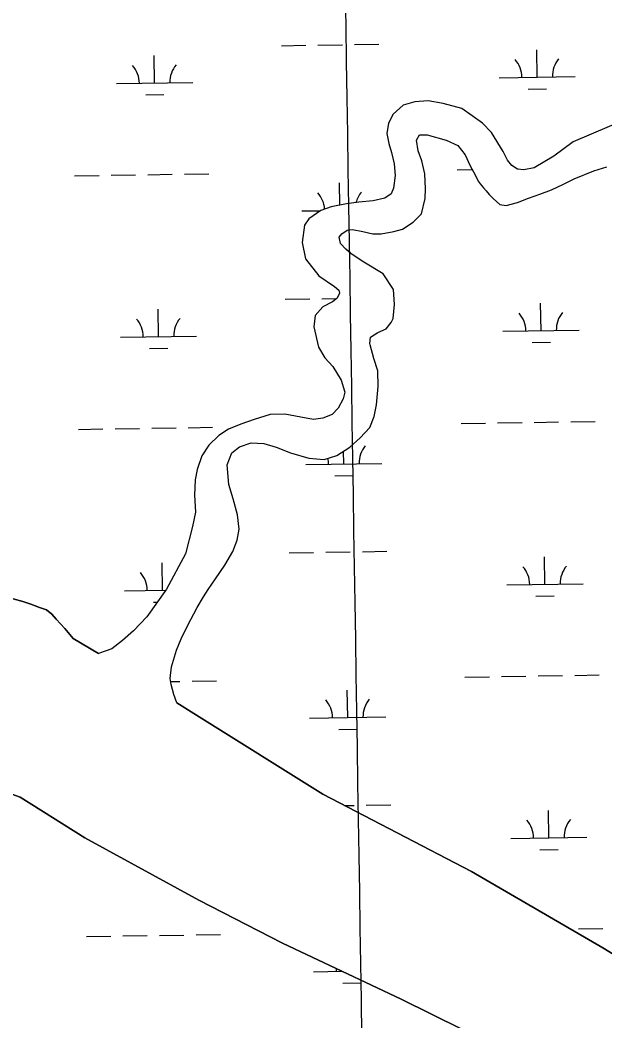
# Model space of a CAD drawing. Extents: x 3823584 to 3861785, y 301729 to 327625.
# Drawn here: x 3853692 to 3854459, y 322544 to 323857 of the extents above; entities that cross this region are included whole.
import ezdxf

# ---------------------------------------------------------------- set-up
doc = ezdxf.new("R2010")
doc.units = 0
for name, color, linetype in [('V-GRID-MAJR', 7, 'Continuous'), ('V-TOPO-SHOR', 7, 'Continuous'), ('V-WETL-SWMP', 7, 'Continuous')]:
    doc.layers.add(name, color=color, linetype=linetype)

msp = doc.modelspace()

# ---------------------------------------------------------------- linework, layer by layer
at = {"layer": 'V-GRID-MAJR'}
msp.add_spline([(3854375.376, 307564.97000000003), (3854280.204, 313623.11100000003), (3854185.002, 319683.177), (3854089.801, 325743.239), (3854089.771, 325745.168)], degree=3, dxfattribs=at)
at = {"layer": 'V-TOPO-SHOR'}
for points in [[(3854564.88, 323872.294), (3854563.612, 323853.712), (3854555.394, 323838.414), (3854551.296, 323828.962), (3854548.373, 323809.264), (3854547.1070000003, 323790.683), (3854540.058, 323765.968), (3854530.727, 323751.216), (3854512.2320000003, 323739.454), (3854491.789, 323728.514), (3854464.419, 323716.973), (3854417.426, 323696.712), (3854391.767, 323677.977), (3854366.363, 323662.568)], [(3854366.363, 323662.568), (3854352.795, 323660.262), (3854344.474, 323661.04), (3854336.96, 323665.706), (3854331.093, 323672.876), (3854325.477, 323684.203), (3854310.072, 323709.054), (3854298.349, 323721.452), (3854271.338, 323740.683), (3854246.903, 323747.179), (3854227.2, 323750.657), (3854209.468, 323749.158), (3854194.247, 323745.178), (3854181.298, 323733.175), (3854174.9960000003, 323721.493), (3854172.866, 323707.618), (3854175.4450000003, 323694.607), (3854179.125, 323682.712), (3854182.5470000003, 323668.043), (3854184.032, 323652.529), (3854181.642, 323636.159), (3854178.639, 323628.655), (3854170.083, 323623.056), (3854154.86, 323619.355), (3854136.023, 323617.572), (3854119.958, 323615.528), (3854100.025, 323611.79600000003), (3854086.1950000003, 323606.996), (3854070.7430000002, 323596.08400000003), (3854064.697, 323587.73), (3854061.795, 323564.705), (3854066.09, 323543.389), (3854083.696, 323521.047), (3854104.2970000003, 323507.32), (3854109.876, 323502.089), (3854110.7320000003, 323498.214), (3854107.723, 323491.818), (3854101.657, 323486.79), (3854088.947, 323480.333), (3854079.039, 323469.18200000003), (3854077.196, 323454.201), (3854083.188, 323427.351), (3854091.593, 323413.54600000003), (3854102.2, 323402.249), (3854112.847, 323384.298), (3854117.66, 323368.529), (3854115.778, 323359.647), (3854109.202, 323347.684), (3854101.219, 323339.042), (3854089.052, 323334.251), (3854076.588, 323332.78500000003), (3854059.937, 323335.728), (3854038.845, 323339.75), (3854019.997, 323339.353), (3853998.696, 323332.84), (3853981.548, 323326.631), (3853965.238, 323319.874), (3853952.538, 323311.754), (3853939.3140000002, 323298.917), (3853929.9790000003, 323284.999), (3853923.995, 323266.942), (3853921.589, 323253.343), (3853920.3310000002, 323233.377), (3853921.859, 323211.212), (3853918.099, 323192.337), (3853908.906, 323156.243), (3853883.977, 323110.069), (3853858.154, 323073.59), (3853840.529, 323055.45900000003), (3853825.921, 323042.614), (3853812.129, 323031.715), (3853794.447, 323025.81200000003)], [(3853890.451, 323008.101), (3853896.964, 323030.041), (3853903.2430000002, 323045.049), (3853911.449, 323062.01300000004), (3853924.046, 323086.21), (3853932.273, 323100.12200000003), (3853938.5870000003, 323109.588), (3853947.9220000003, 323123.50800000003), (3853960.558, 323141.606), (3853970.702, 323159.411), (3853976.426, 323174.141), (3853979.105, 323188.847), (3853976.7660000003, 323207.683), (3853971.365, 323228.716), (3853965.701, 323247.529), (3853963.597, 323273.016), (3853969.592, 323289.134), (3853979.521, 323296.957), (3853995.012, 323302.047), (3854011.65, 323301.045), (3854027.757, 323296.159), (3854046.378, 323288.794), (3854070.538, 323282.01900000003), (3854090.784, 323280.20900000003), (3854107.383, 323285.304), (3854124.222, 323296.501), (3854138.003, 323308.784), (3854150.668, 323322.172), (3854156.396, 323336.623), (3854159.347, 323351.887), (3854161.686, 323376.018), (3854161.002, 323396.527), (3854155.907, 323412.849), (3854150.8030000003, 323430.556), (3854150.795, 323432.219), (3854151.292, 323440.817), (3854161.233, 323446.701), (3854172.012, 323451.759), (3854178.615, 323459.841), (3854181.353, 323465.125), (3854182.897, 323483.43), (3854181.66, 323503.381), (3854168.223, 323523.806), (3854142.904, 323538.892), (3854125.9220000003, 323550.147), (3854118.955, 323555.925), (3854112.251, 323563.642), (3854110.261, 323571.668), (3854113.835, 323576.126), (3854121.011, 323581.162), (3854127.935, 323582.039), (3854141.5360000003, 323579.354), (3854154.305, 323576.386), (3854165.395, 323576.179), (3854182.006, 323579.059), (3854193.35, 323582.457), (3854207.4280000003, 323591.695), (3854218.17, 323602.574), (3854223.032, 323622.565), (3854223.781, 323635.32), (3854222.825, 323654.718), (3854218.833, 323671.878), (3854214.037, 323685.154), (3854212.005, 323699.277), (3854215.841, 323706.232), (3854225.821, 323706.01900000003), (3854250.815, 323698.971), (3854265.829, 323692.137), (3854275.608, 323679.726), (3854281.793, 323666.461), (3854289.088, 323652.648), (3854292.74, 323645.18700000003), (3854295.257, 323641.875), (3854299.725, 323636.639), (3854303.3540000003, 323632.504), (3854307.2660000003, 323627.816), (3854312.29, 323622.581), (3854321.2090000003, 323614.876), (3854329.255, 323613.543), (3854344.478, 323617.244), (3854358.855, 323622.88), (3854373.5130000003, 323628.242), (3854388.723, 323633.884), (3854404.755, 323641.191), (3854418.845, 323648.214), (3854444.279, 323658.908), (3854461.708, 323664.289)], [(3853682.6750000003, 323097.373), (3853695.17, 323093.851), (3853706.004, 323090.316), (3853717.395, 323086.23), (3853726.287, 323082.962), (3853733.253, 323077.463), (3853739.116, 323070.848), (3853750.284, 323058.443), (3853761.177, 323045.485), (3853794.447, 323025.81200000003)], [(3853897.406, 322961.022), (3853893.453, 322972.085), (3853889.769, 322984.811), (3853888.61, 322992.844), (3853890.451, 323008.101)], [(3853897.406, 322961.022), (3853923.151, 322944.793), (3854089.025, 322841.353), (3854283.9930000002, 322739.762), (3854456.221, 322639.412), (3854516.054, 322602.65), (3854559.131, 322585.185), (3854580.799, 322577.841), (3854601.359, 322570.765), (3854628.02, 322562.897), (3854645.508, 322559.128), (3854660.487, 322557.56200000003), (3854690.435, 322555.813), (3854710.39, 322556.218)], [(3854272.235, 322532.451), (3854191.869, 322572.186), (3854036.168, 322645.755), (3853926.035, 322702.15), (3853776.656, 322784.075), (3853691.768, 322837.308), (3853670.098, 322844.931)]]:
    msp.add_lwpolyline(points, dxfattribs=at)
at = {"layer": 'V-WETL-SWMP'}
for p, q in [((3854130.554854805, 323824.51436297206), (3854162.551051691, 323825.0077034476)), ((3854034.566264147, 323823.03434154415), (3854066.562461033, 323823.52768202)), ((3854082.560559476, 323823.7743522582), (3854114.556756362, 323824.2676927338)), ((3854370.086275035, 323781.77211269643), (3854369.5312669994, 323817.7678341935)), ((3853868.2379254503, 323774.0342523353), (3853867.6829174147, 323810.02997383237)), ((3853818.243867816, 323773.2634078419), (3853918.2319830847, 323774.8050968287)), ((3854320.0922174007, 323781.001268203), (3854420.0803326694, 323782.5429571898)), ((3854358.32559923, 323766.1579439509), (3854382.3227468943, 323766.5279493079)), ((3853856.477249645, 323758.4200835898), (3853880.4743973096, 323758.7900889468)), ((3854209.468, 323749.157), (3854194.248, 323745.178)), ((3854227.199, 323750.6559999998), (3854209.468, 323749.157)), ((3854246.903, 323747.179), (3854227.199, 323750.6559999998)), ((3854271.338, 323740.683), (3854246.903, 323747.179)), ((3854181.2970000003, 323733.17599999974), (3854174.9960000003, 323721.4929999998)), ((3854194.248, 323745.178), (3854181.2970000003, 323733.17599999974)), ((3854298.349, 323721.45199999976), (3854271.338, 323740.6829999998)), ((3854174.9960000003, 323721.4929999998), (3854172.867, 323707.6189999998)), ((3854310.071, 323709.0529999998), (3854298.349, 323721.45199999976)), ((3854172.867, 323707.6189999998), (3854175.4450000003, 323694.608)), ((3854325.4760000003, 323684.204), (3854310.071, 323709.0529999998)), ((3854464.42, 323716.973), (3854417.426, 323696.713)), ((3854175.4450000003, 323694.608), (3854179.125, 323682.71199999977)), ((3854212.006, 323699.27699999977), (3854215.842, 323706.232)), ((3854214.037, 323685.153), (3854212.006, 323699.27699999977)), ((3854215.842, 323706.232), (3854225.822, 323706.01900000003)), ((3854225.822, 323706.01900000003), (3854250.815, 323698.972)), ((3854250.815, 323698.972), (3854265.828, 323692.13800000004)), ((3854417.426, 323696.713), (3854391.767, 323677.977)), ((3854179.125, 323682.71199999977), (3854182.546, 323668.0419999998)), ((3854218.8340000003, 323671.878), (3854214.037, 323685.153)), ((3854265.828, 323692.13799999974), (3854275.609, 323679.7269999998)), ((3854331.093, 323672.875), (3854325.4760000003, 323684.204)), ((3854182.546, 323668.0419999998), (3854184.031, 323652.529)), ((3854222.825, 323654.718), (3854218.8340000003, 323671.878)), ((3854275.609, 323679.7269999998), (3854281.793, 323666.461)), ((3854336.96, 323665.7059999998), (3854331.093, 323672.875)), ((3854391.767, 323677.977), (3854366.363, 323662.5679999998)), ((3853859.2463356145, 323653.8103416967), (3853891.2425325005, 323654.3036821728)), ((3853907.2406309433, 323654.5503524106), (3853939.2368278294, 323655.0436928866)), ((3854223.781, 323635.3199999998), (3854222.825, 323654.718)), ((3854265.1060945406, 323660.06818063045), (3854285.007157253, 323660.3750295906)), ((3854281.793, 323666.461), (3854289.088, 323652.648)), ((3854344.474, 323661.041), (3854336.96, 323665.7059999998)), ((3854344.0796134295, 323661.2858513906), (3854345.096586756, 323661.3015318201)), ((3854352.795, 323660.26300000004), (3854344.474, 323661.041)), ((3854366.363, 323662.5679999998), (3854352.795, 323660.26300000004)), ((3854418.846, 323648.21299999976), (3854444.279, 323658.909)), ((3854444.279, 323658.909), (3854461.708, 323664.288)), ((3853763.257744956, 323652.33032026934), (3853795.253941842, 323652.82366074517)), ((3853811.2520402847, 323653.0703309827), (3853843.248237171, 323653.563671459)), ((3854111.207731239, 323613.8897937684), (3854110.759743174, 323642.9446048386)), ((3854184.031, 323652.529), (3854181.6410000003, 323636.159)), ((3854289.088, 323652.648), (3854292.74, 323645.18700000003)), ((3854292.74, 323645.18700000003), (3854295.256, 323641.87599999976)), ((3854295.256, 323641.87599999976), (3854299.725, 323636.63799999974)), ((3854388.723, 323633.88300000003), (3854404.754, 323641.192)), ((3854404.754, 323641.192), (3854418.846, 323648.21299999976)), ((3854178.64, 323628.655), (3854170.083, 323623.056)), ((3854181.6410000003, 323636.159), (3854178.64, 323628.655)), ((3854223.031, 323622.564), (3854223.781, 323635.3199999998)), ((3854299.725, 323636.63799999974), (3854303.355, 323632.5039999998)), ((3854303.355, 323632.5039999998), (3854307.2660000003, 323627.816)), ((3854358.856, 323622.8799999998), (3854373.5130000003, 323628.24099999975)), ((3854373.5130000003, 323628.24099999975), (3854388.723, 323633.88300000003)), ((3854119.958, 323615.52799999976), (3854100.024, 323611.79599999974)), ((3854136.023, 323617.57099999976), (3854119.958, 323615.52799999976)), ((3854154.861, 323619.355), (3854136.023, 323617.57099999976)), ((3854170.083, 323623.05599999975), (3854154.861, 323619.355)), ((3854218.17, 323602.575), (3854223.031, 323622.564)), ((3854307.2660000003, 323627.816), (3854312.289, 323622.582)), ((3854312.289, 323622.582), (3854321.208, 323614.877)), ((3854321.208, 323614.877), (3854329.256, 323613.543)), ((3854329.256, 323613.5429999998), (3854344.478, 323617.2439999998)), ((3854344.478, 323617.244), (3854358.856, 323622.8799999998)), ((3854061.320693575, 323606.17803884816), (3854085.5673783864, 323606.55189174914)), ((3854086.1950000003, 323606.99499999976), (3854070.742, 323596.085)), ((3854100.024, 323611.79600000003), (3854086.1950000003, 323606.99499999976)), ((3854207.429, 323591.695), (3854218.17, 323602.575)), ((3854070.742, 323596.085), (3854064.697, 323587.731)), ((3854193.3510000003, 323582.457), (3854207.429, 323591.695)), ((3854064.697, 323587.731), (3854061.795, 323564.705)), ((3854110.2600000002, 323571.6679999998), (3854113.835, 323576.126)), ((3854113.835, 323576.126), (3854121.0100000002, 323581.162)), ((3854121.0100000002, 323581.1619999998), (3854127.935, 323582.03799999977)), ((3854127.935, 323582.03799999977), (3854141.535, 323579.35299999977)), ((3854141.535, 323579.353), (3854154.305, 323576.386)), ((3854154.305, 323576.386), (3854165.394, 323576.18)), ((3854165.394, 323576.18), (3854182.007, 323579.058)), ((3854182.007, 323579.0579999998), (3854193.3510000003, 323582.45699999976)), ((3854061.795, 323564.705), (3854066.09, 323543.38799999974)), ((3854112.252, 323563.642), (3854110.2600000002, 323571.6679999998)), ((3854118.954, 323555.92399999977), (3854112.252, 323563.642)), ((3854125.921, 323550.147), (3854118.954, 323555.92399999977)), ((3854142.903, 323538.89099999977), (3854125.921, 323550.147)), ((3854066.09, 323543.38799999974), (3854083.697, 323521.0479999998)), ((3854168.224, 323523.80700000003), (3854142.903, 323538.89099999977)), ((3854181.6610000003, 323503.38099999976), (3854168.224, 323523.80700000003)), ((3854083.697, 323521.0479999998), (3854104.2970000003, 323507.3199999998)), ((3854104.2970000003, 323507.3199999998), (3854109.875, 323502.08899999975)), ((3854110.731, 323498.21399999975), (3854107.723, 323491.8189999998)), ((3854109.875, 323502.08899999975), (3854110.731, 323498.21399999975)), ((3854182.898, 323483.42999999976), (3854181.6610000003, 323503.38099999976)), ((3854039.6950779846, 323490.3988790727), (3854071.691274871, 323490.89221954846)), ((3854087.6893733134, 323491.13888978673), (3854107.26675084, 323491.4407479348)), ((3854101.657, 323486.78999999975), (3854088.947, 323480.33299999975)), ((3854107.723, 323491.8189999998), (3854101.657, 323486.78999999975)), ((3854375.215088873, 323449.1366502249), (3854374.6600808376, 323485.13237172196)), ((3853873.366739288, 323441.39878986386), (3853872.811731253, 323477.3945113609)), ((3854088.947, 323480.33299999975), (3854079.04, 323469.1819999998)), ((3854181.352, 323465.125), (3854182.898, 323483.42999999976)), ((3854079.04, 323469.18200000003), (3854077.1950000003, 323454.20099999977)), ((3854172.0130000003, 323451.7599999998), (3854178.614, 323459.841)), ((3854178.614, 323459.841), (3854181.352, 323465.125)), ((3854077.1950000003, 323454.20099999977), (3854083.1890000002, 323427.352)), ((3854151.293, 323440.816), (3854161.234, 323446.701)), ((3854161.234, 323446.70099999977), (3854172.0130000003, 323451.7599999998)), ((3854325.221031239, 323448.36580573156), (3854425.2091465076, 323449.9074947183)), ((3853823.3726816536, 323440.62794537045), (3853923.3607969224, 323442.1696343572)), ((3854150.794, 323432.21999999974), (3854151.293, 323440.816)), ((3854150.804, 323430.55700000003), (3854150.794, 323432.21999999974)), ((3854363.454413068, 323433.5224814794), (3854387.451560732, 323433.8924868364)), ((3853861.6060634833, 323425.78462111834), (3853885.6032111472, 323426.15462647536)), ((3854083.1890000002, 323427.352), (3854091.593, 323413.54600000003)), ((3854155.907, 323412.849), (3854150.804, 323430.55700000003)), ((3854091.593, 323413.54600000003), (3854102.199, 323402.248)), ((3854161.002, 323396.52699999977), (3854155.907, 323412.849)), ((3854102.199, 323402.248), (3854112.848, 323384.299)), ((3854161.687, 323376.01900000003), (3854161.002, 323396.52699999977)), ((3854112.848, 323384.299), (3854117.6610000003, 323368.529)), ((3854117.6610000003, 323368.529), (3854115.778, 323359.64699999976)), ((3854159.347, 323351.887), (3854161.687, 323376.01900000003)), ((3854115.778, 323359.64699999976), (3854109.201, 323347.685)), ((3854019.997, 323339.352), (3853998.6950000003, 323332.84)), ((3854038.844, 323339.74999999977), (3854019.997, 323339.352)), ((3854059.937, 323335.7269999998), (3854038.844, 323339.74999999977)), ((3854101.218, 323339.041), (3854089.052, 323334.2510000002)), ((3854109.201, 323347.685), (3854101.218, 323339.041)), ((3854156.396, 323336.6229999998), (3854159.347, 323351.887)), ((3853981.548, 323326.631), (3853965.237, 323319.874)), ((3853998.6950000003, 323332.84), (3853981.548, 323326.631)), ((3854076.588, 323332.78500000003), (3854059.937, 323335.727)), ((3854089.052, 323334.251), (3854076.588, 323332.78500000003)), ((3854150.668, 323322.1719999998), (3854156.396, 323336.6229999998)), ((3854270.234908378, 323327.432718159), (3854302.2311052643, 323327.92605863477)), ((3854318.229203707, 323328.17272887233), (3854350.225400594, 323328.6660693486)), ((3854366.223499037, 323328.9127395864), (3854398.219695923, 323329.4060800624)), ((3854414.217794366, 323329.6527503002), (3854446.2139912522, 323330.1460907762)), ((3853768.386558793, 323319.6948577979), (3853800.382755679, 323320.18819827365)), ((3853816.3808541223, 323320.4348685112), (3853848.377051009, 323320.92820898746)), ((3853864.3751494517, 323321.17487922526), (3853896.3713463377, 323321.66821970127)), ((3853912.369444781, 323321.9148899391), (3853944.365641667, 323322.40823041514)), ((3853965.237, 323319.8739999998), (3853952.538, 323311.754)), ((3854138.002, 323308.78500000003), (3854150.668, 323322.1719999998)), ((3853952.538, 323311.754), (3853939.3140000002, 323298.9179999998)), ((3853979.521, 323296.95799999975), (3853995.011, 323302.0469999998)), ((3853995.011, 323302.0469999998), (3854011.649, 323301.04499999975)), ((3854011.649, 323301.04499999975), (3854027.758, 323296.15899999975)), ((3854124.221, 323296.5), (3854138.002, 323308.78500000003)), ((3853939.3140000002, 323298.9179999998), (3853929.9790000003, 323284.998)), ((3853963.597, 323273.017), (3853969.592, 323289.13300000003)), ((3853969.592, 323289.13300000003), (3853979.521, 323296.95799999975)), ((3854027.758, 323296.159), (3854046.378, 323288.794)), ((3854046.378, 323288.794), (3854070.537, 323282.01900000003)), ((3854107.384, 323285.30399999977), (3854124.221, 323296.5)), ((3854116.4435650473, 323274.3134208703), (3854116.1838801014, 323291.15560406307)), ((3853929.9790000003, 323284.998), (3853923.9960000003, 323266.942)), ((3854066.449507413, 323273.5425763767), (3854166.4376226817, 323275.0842653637)), ((3854070.537, 323282.0189999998), (3854090.785, 323280.20799999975)), ((3854090.785, 323280.20799999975), (3854107.384, 323285.30399999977)), ((3853923.9960000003, 323266.942), (3853921.589, 323253.344)), ((3853965.7, 323247.52799999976), (3853963.597, 323273.017)), ((3853921.589, 323253.344), (3853920.3310000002, 323233.378)), ((3853971.365, 323228.7149999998), (3853965.7, 323247.52799999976)), ((3854104.682889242, 323258.6992521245), (3854128.6800369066, 323259.06925748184)), ((3853920.3310000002, 323233.378), (3853921.859, 323211.212)), ((3853976.767, 323207.6829999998), (3853971.365, 323228.7149999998)), ((3853921.859, 323211.212), (3853918.099, 323192.338)), ((3853979.105, 323188.84799999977), (3853976.767, 323207.6829999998)), ((3853918.099, 323192.338), (3853908.906, 323156.2429999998)), ((3853976.427, 323174.1399999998), (3853979.105, 323188.84799999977)), ((3853970.701, 323159.4109999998), (3853976.427, 323174.1399999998)), ((3853908.906, 323156.2429999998), (3853883.977, 323110.0689999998)), ((3853960.558, 323141.6059999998), (3853970.701, 323159.4109999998)), ((3854044.823891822, 323157.76341660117), (3854076.8200887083, 323158.256757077)), ((3854092.818187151, 323158.50342731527), (3854124.814384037, 323158.9967677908)), ((3854140.81248248, 323159.2434380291), (3854172.808679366, 323159.7367785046)), ((3853878.4955531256, 323108.76332739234), (3853877.9405450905, 323144.7590488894)), ((3854380.3439027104, 323116.50118775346), (3854379.788894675, 323152.4969092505)), ((3853947.923, 323123.507), (3853960.558, 323141.6059999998)), ((3853938.588, 323109.587), (3853947.923, 323123.507)), ((3854330.349845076, 323115.73034326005), (3854430.3379603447, 323117.2720322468)), ((3853828.5014954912, 323107.99248289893), (3853883.103020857, 323108.8343686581)), ((3853883.977, 323110.0689999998), (3853858.154, 323073.5899999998)), ((3853932.273, 323100.12200000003), (3853938.588, 323109.587)), ((3853695.171, 323093.85000000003), (3853682.6750000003, 323097.3729999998)), ((3853706.004, 323090.31599999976), (3853695.171, 323093.85000000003)), ((3853717.396, 323086.2309999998), (3853706.004, 323090.31599999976)), ((3853866.734877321, 323093.1491586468), (3853872.057766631, 323093.2312307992)), ((3853924.046, 323086.20899999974), (3853932.273, 323100.12200000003)), ((3854368.583226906, 323100.88701900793), (3854392.58037457, 323101.25702436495)), ((3853726.287, 323082.9609999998), (3853717.396, 323086.2309999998)), ((3853733.252, 323077.46199999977), (3853726.287, 323082.9609999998)), ((3853739.116, 323070.847), (3853733.252, 323077.46199999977)), ((3853911.45, 323062.01199999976), (3853924.046, 323086.20899999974)), ((3853750.2830000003, 323058.444), (3853739.116, 323070.847)), ((3853858.154, 323073.5899999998), (3853840.529, 323055.45899999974)), ((3853761.177, 323045.48600000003), (3853750.2830000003, 323058.444)), ((3853840.529, 323055.45899999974), (3853825.92, 323042.614)), ((3853903.2430000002, 323045.04999999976), (3853911.45, 323062.01199999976)), ((3853794.447, 323025.813), (3853761.177, 323045.48600000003)), ((3853825.92, 323042.614), (3853812.13, 323031.7149999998)), ((3853896.964, 323030.042), (3853903.2430000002, 323045.04999999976)), ((3853812.13, 323031.7149999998), (3853794.447, 323025.8129999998)), ((3853890.451, 323008.101), (3853896.964, 323030.042)), ((3853888.609, 322992.84299999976), (3853890.451, 323008.101)), ((3853889.769, 322984.81200000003), (3853888.609, 322992.84299999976)), ((3853889.186775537, 322988.8429005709), (3853901.5001601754, 322989.0327572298)), ((3853893.454, 322972.085), (3853889.769, 322984.81200000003)), ((3853917.4982586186, 322989.2794274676), (3853949.4944555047, 322989.7727679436)), ((3854275.363722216, 322994.7972556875), (3854307.359919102, 322995.2905961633)), ((3854323.3580175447, 322995.5372664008), (3854355.3542144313, 322996.0306068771)), ((3854371.3523128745, 322996.27727711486), (3854403.3485097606, 322996.7706175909)), ((3854419.3466082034, 322997.01728782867), (3854451.3428050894, 322997.51062830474)), ((3853897.406, 322961.02199999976), (3853893.454, 322972.085)), ((3854121.5723788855, 322941.6779583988), (3854121.01737085, 322977.67367989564)), ((3853923.1520000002, 322944.793), (3853897.406, 322961.02200000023)), ((3854089.025, 322841.352), (3853923.1520000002, 322944.793)), ((3854071.5783212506, 322940.9071139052), (3854171.56643652, 322942.44880289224)), ((3854109.8117030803, 322926.06378965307), (3854133.8088507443, 322926.4337950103)), ((3853670.0973559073, 322844.92742770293), (3853691.767349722, 322837.30541802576)), ((3854283.992, 322739.76199999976), (3854089.025, 322841.352)), ((3853691.767349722, 322837.30541802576), (3853776.6543487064, 322784.07241643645)), ((3854145.941296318, 322826.60797555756), (3854177.937493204, 322827.1013160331)), ((3854118.143633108, 322826.1793711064), (3854129.9431978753, 322826.3613053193)), ((3854385.472716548, 322783.86572528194), (3854384.917708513, 322819.86144677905)), ((3853776.6543487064, 322784.07241643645), (3853926.0343352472, 322702.1483953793)), ((3854335.4786589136, 322783.0948807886), (3854435.4667741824, 322784.63656977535)), ((3854373.7120407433, 322768.2515565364), (3854397.7091884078, 322768.6215618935)), ((3854456.221, 322639.4109999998), (3854283.992, 322739.76199999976)), ((3853926.0343352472, 322702.1483953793), (3854036.1663213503, 322645.751373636)), ((3853874.6379780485, 322655.9077842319), (3853906.634164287, 322656.40112454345)), ((3853922.632257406, 322656.6477946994), (3853954.6284436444, 322657.141135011)), ((3854424.475422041, 322664.3818253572), (3854456.471618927, 322664.8751658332)), ((3853778.649419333, 322654.4277632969), (3853810.645605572, 322654.9211036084)), ((3853826.6436986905, 322655.1677737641), (3853858.639884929, 322655.6611140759)), ((3854036.1663213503, 322645.751373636), (3854191.8682955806, 322572.18333331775)), ((3854516.054, 322602.6509999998), (3854456.221, 322639.4109999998)), ((3854076.712319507, 322608.2755197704), (3854114.2563650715, 322608.85440098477)), ((3854114.9457040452, 322593.4322073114), (3854138.9428437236, 322593.8022125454)), ((3854191.8682955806, 322572.18333331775), (3854272.2332840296, 322532.4493152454))]:
    msp.add_line(p, q, dxfattribs=at)
for centre, radius, start, end in [((3854314.842584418, 323781.3951851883), 35.24628790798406, 0.11153765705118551, 41.65519599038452), ((3854425.315325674, 323783.0985337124), 35.246287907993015, 140.1115346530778, 181.65519298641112), ((3853812.994234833, 323773.6573248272), 35.24628790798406, 0.11153765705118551, 41.65519599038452), ((3853923.4669760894, 323775.3606733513), 35.246287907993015, 140.1115346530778, 181.65519298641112), ((3854056.071060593, 323606.5719558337), 35.24628790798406, 3.542746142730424, 41.65519599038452), ((3854166.5438018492, 323608.27530435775), 35.246287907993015, 140.1115346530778, 165.47819621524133), ((3854319.9713982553, 323448.7597227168), 35.24628790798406, 0.11153765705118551, 41.65519599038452), ((3854430.4441395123, 323450.4630712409), 35.246287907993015, 140.1115346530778, 181.65519298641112), ((3853818.123048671, 323441.0218623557), 35.24628790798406, 0.11153765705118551, 41.65519599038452), ((3853928.5957899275, 323442.7252108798), 35.246287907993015, 140.1115346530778, 181.65519298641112), ((3854171.672615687, 323275.6398418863), 35.246287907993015, 140.1115346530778, 181.65519298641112), ((3854061.199874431, 323273.9364933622), 35.24628790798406, 0.11153765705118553, 12.693798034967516), ((3853823.2518625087, 323108.38639988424), 35.24628790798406, 0.11153765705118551, 41.65519599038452), ((3854325.1002120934, 323116.12426024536), 35.24628790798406, 0.11153765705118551, 41.65519599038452), ((3854435.5729533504, 323117.8276087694), 35.246287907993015, 140.1115346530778, 181.65519298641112), ((3854066.3286882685, 322941.3010308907), 35.24628790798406, 0.11153765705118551, 41.65519599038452), ((3854176.8014295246, 322943.0043794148), 35.246287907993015, 140.1115346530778, 181.65519298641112), ((3854330.2290259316, 322783.48879777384), 35.24628790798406, 0.11153765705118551, 41.65519599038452), ((3854440.7017671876, 322785.19214629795), 35.246287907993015, 140.1115346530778, 181.65519298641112), ((3854071.4626877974, 322608.669436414), 35.24628790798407, 0.11153799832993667, 6.272233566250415)]:
    msp.add_arc(centre, radius, start, end, dxfattribs=at)

doc.saveas('drawing.dxf')
